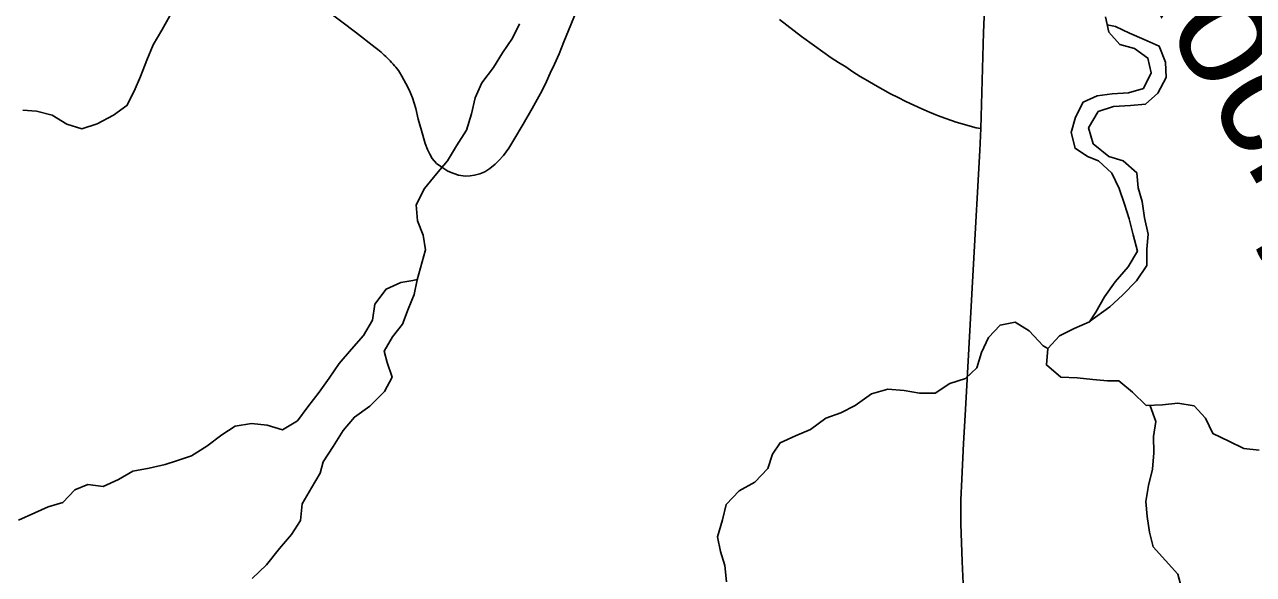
# Model space of a CAD drawing. Extents: x 0 to 34, y 0 to 22.
# Drawn here: x 6.095 to 7.127, y 19.655 to 20.117 of the extents above; entities that cross this region are included whole.
import ezdxf

# ---------------------------------------------------------------- set-up
doc = ezdxf.new("R2010")
doc.units = 0
for name, color, linetype in [('GM_X_County_Road', 7, 'Continuous'), ('GM_X_Minor_River', 7, 'Continuous'), ('GM_X_Minor_River_Text', 7, 'Continuous'), ('GM_X_Township_Road', 7, 'Continuous')]:
    doc.layers.add(name, color=color, linetype=linetype)

msp = doc.modelspace()

# ---------------------------------------------------------------- linework, layer by layer
at = {"layer": 'GM_X_County_Road'}
msp.add_lwpolyline([(6.8846, 19.6168), (6.8824, 19.6659), (6.8811, 19.6977), (6.8813, 19.7178), (6.8819, 19.735), (6.8833, 19.7649), (6.885, 19.7935), (6.8918, 19.9159), (6.8972, 20.0108), (6.8981, 20.0294), (6.9003, 20.1099), (6.9027, 20.1697)], dxfattribs=at)
at = {"layer": 'GM_X_Minor_River'}
for points in [[(6.2171, 20.124), (6.2103, 20.1118), (6.2031, 20.0996), (6.1978, 20.0867), (6.1925, 20.073), (6.1872, 20.0608), (6.1811, 20.0486), (6.1697, 20.0406), (6.156, 20.0334), (6.1431, 20.0292), (6.1305, 20.033), (6.1183, 20.0406), (6.105, 20.044), (6.0936, 20.0447)], [(7.0025, 20.1231), (7.0055, 20.1102), (7.0147, 20.0999), (7.0269, 20.0965), (7.0383, 20.0885), (7.041, 20.076), (7.0345, 20.063), (7.022, 20.0592), (7.0083, 20.0584), (6.9957, 20.0569), (6.9839, 20.0516), (6.9775, 20.039), (6.9737, 20.0261), (6.9771, 20.0128), (6.9874, 20.0059), (6.9969, 20.0021), (7.008, 19.9919), (7.0141, 19.979), (7.0187, 19.966), (7.0225, 19.9535), (7.0259, 19.9402), (7.0294, 19.9265), (7.0218, 19.9132), (7.0108, 19.9006), (7.0017, 19.8881), (6.9945, 19.8751)], [(6.5105, 20.1171), (6.5048, 20.1053), (6.4965, 20.0928), (6.4889, 20.0806), (6.479, 20.0677), (6.4733, 20.0551), (6.4703, 20.0418), (6.4661, 20.0281), (6.4578, 20.0148), (6.4502, 20.0022), (6.441, 19.9912), (6.4308, 19.979), (6.424, 19.9653), (6.4251, 19.952), (6.4297, 19.9398), (6.4316, 19.9276), (6.4248, 19.9025), (6.4222, 19.89), (6.4172, 19.8778), (6.4123, 19.8652), (6.404, 19.8546), (6.3971, 19.8424), (6.3994, 19.8329), (6.4036, 19.8207), (6.3972, 19.8086), (6.385, 19.7964), (6.3721, 19.7872), (6.3626, 19.7758), (6.3542, 19.7625), (6.3459, 19.7496), (6.3432, 19.74), (6.336, 19.7279), (6.3281, 19.7145), (6.3269, 19.7005), (6.3193, 19.6887), (6.3091, 19.6769), (6.2981, 19.6632), (6.2863, 19.6517)], [(7.0041, 20.1163), (7.0109, 20.1151), (7.0227, 20.1094), (7.0352, 20.1041), (7.0478, 20.0984), (7.0531, 20.0851), (7.0535, 20.0722), (7.0467, 20.0589), (7.0361, 20.0497), (7.0235, 20.0486), (7.0094, 20.0478), (6.9965, 20.0436), (6.9885, 20.0299), (6.9923, 20.0166), (7.0053, 20.006), (7.0175, 20.0022), (7.0289, 19.9923), (7.0301, 19.9797), (7.0335, 19.968), (7.0354, 19.9543), (7.0385, 19.9406), (7.0374, 19.928), (7.0374, 19.9143), (7.0287, 19.9014), (7.0169, 19.8896), (7.0062, 19.8797), (6.9892, 19.8673)], [(6.4248, 19.9026), (6.421, 19.9018), (6.4111, 19.9002), (6.3986, 19.8945), (6.3891, 19.882), (6.3872, 19.8686), (6.3796, 19.8557), (6.3697, 19.8443), (6.3591, 19.8321), (6.3507, 19.8199), (6.3424, 19.8081), (6.3329, 19.7959), (6.3242, 19.7841), (6.3116, 19.7765), (6.2987, 19.7803), (6.2857, 19.7818), (6.272, 19.7795), (6.2606, 19.7723), (6.2481, 19.7627), (6.2352, 19.7547), (6.2226, 19.7505), (6.2131, 19.7475), (6.1998, 19.7444), (6.1861, 19.7417), (6.1739, 19.7349), (6.161, 19.7288), (6.1481, 19.7307), (6.1374, 19.7261), (6.1272, 19.7154), (6.115, 19.712), (6.1036, 19.7067), (6.0899, 19.7006)], [(6.9945, 19.8751), (6.9891, 19.8671), (6.9762, 19.8614), (6.964, 19.8553), (6.9542, 19.8446), (6.953, 19.831), (6.9652, 19.8207), (6.9789, 19.82), (6.9919, 19.8188), (7.0044, 19.8177), (7.0139, 19.8177), (7.0254, 19.8082), (7.0368, 19.7968), (7.0505, 19.7976), (7.0634, 19.7988), (7.0771, 19.7965), (7.0867, 19.7863), (7.0928, 19.7733), (7.1061, 19.7669), (7.1187, 19.7608), (7.1316, 19.7593)], [(6.9542, 19.8447), (6.9504, 19.8469), (6.9385, 19.8595), (6.9267, 19.8667), (6.9142, 19.8644), (6.9043, 19.8541), (6.8986, 19.8415), (6.8945, 19.8286), (6.885, 19.8195), (6.872, 19.8153), (6.8595, 19.8073), (6.8465, 19.8072), (6.8336, 19.8095), (6.8199, 19.8106), (6.8062, 19.8068), (6.7925, 19.7969), (6.7804, 19.7908), (6.7678, 19.7862), (6.7549, 19.7767), (6.7423, 19.7714), (6.7294, 19.7656), (6.723, 19.7561), (6.7192, 19.7439), (6.7082, 19.7325), (6.6952, 19.7253), (6.6842, 19.7139), (6.6812, 19.7009), (6.677, 19.6868), (6.6793, 19.6743), (6.6831, 19.6625), (6.6843, 19.6488)], [(7.0402, 19.797), (7.0402, 19.7965), (7.0448, 19.7835), (7.0429, 19.771), (7.0433, 19.7573), (7.0422, 19.7436), (7.0388, 19.7299), (7.0365, 19.7162), (7.0377, 19.7037), (7.0396, 19.6907), (7.0427, 19.6782), (7.0633, 19.6554), (7.0671, 19.6417)]]:
    msp.add_lwpolyline(points, dxfattribs=at)
at = {"layer": 'GM_X_Township_Road'}
for points in [[(6.5673, 20.1497), (6.5536, 20.1164), (6.5479, 20.102), (6.5439, 20.092), (6.54, 20.0835), (6.5364, 20.0757), (6.5334, 20.0688), (6.5297, 20.0612), (6.5213, 20.0461), (6.5137, 20.033), (6.506, 20.0199), (6.5016, 20.013), (6.4971, 20.0068), (6.4931, 20.0022), (6.4901, 19.9993), (6.4857, 19.9959), (6.4815, 19.9931), (6.4773, 19.9914), (6.4728, 19.9903), (6.4692, 19.9897), (6.4653, 19.9895), (6.4594, 19.9903), (6.4556, 19.9915), (6.4505, 19.9935), (6.4453, 19.9969), (6.441, 20.0001), (6.4374, 20.0043), (6.4353, 20.0079), (6.4335, 20.0118), (6.4314, 20.0169), (6.4284, 20.0276), (6.4257, 20.0372), (6.4235, 20.0462), (6.4209, 20.0551), (6.4179, 20.0618), (6.4153, 20.0671), (6.4119, 20.0732), (6.41, 20.0766), (6.409, 20.078), (6.4079, 20.0794), (6.4068, 20.0808), (6.4056, 20.0821), (6.4045, 20.0834), (6.4033, 20.0848), (6.4021, 20.0861), (6.4008, 20.0873), (6.3996, 20.0886), (6.3983, 20.0898), (6.397, 20.091), (6.3957, 20.0922), (6.3944, 20.0934), (6.393, 20.0945), (6.3916, 20.0956), (6.3894, 20.0973), (6.3729, 20.1103), (6.3364, 20.1383)], [(6.8981, 20.0294), (6.894, 20.03), (6.8772, 20.0348), (6.8685, 20.0377), (6.8617, 20.0403), (6.855, 20.0431), (6.8483, 20.046), (6.8416, 20.049), (6.8351, 20.0521), (6.8285, 20.0553), (6.822, 20.0586), (6.8156, 20.0621), (6.8093, 20.0656), (6.803, 20.0693), (6.7967, 20.0731), (6.7906, 20.077), (6.7845, 20.081), (6.7786, 20.0847), (6.7724, 20.0888), (6.7584, 20.0987), (6.7474, 20.1067), (6.7288, 20.1209)]]:
    msp.add_lwpolyline(points, dxfattribs=at)

# ---------------------------------------------------------------- texts
at = {"layer": 'GM_X_Minor_River_Text'}
msp.add_text('Rocky', height=0.09474, rotation=299.9806, dxfattribs=at).set_placement((7.007, 20.1954))

doc.saveas('drawing.dxf')
